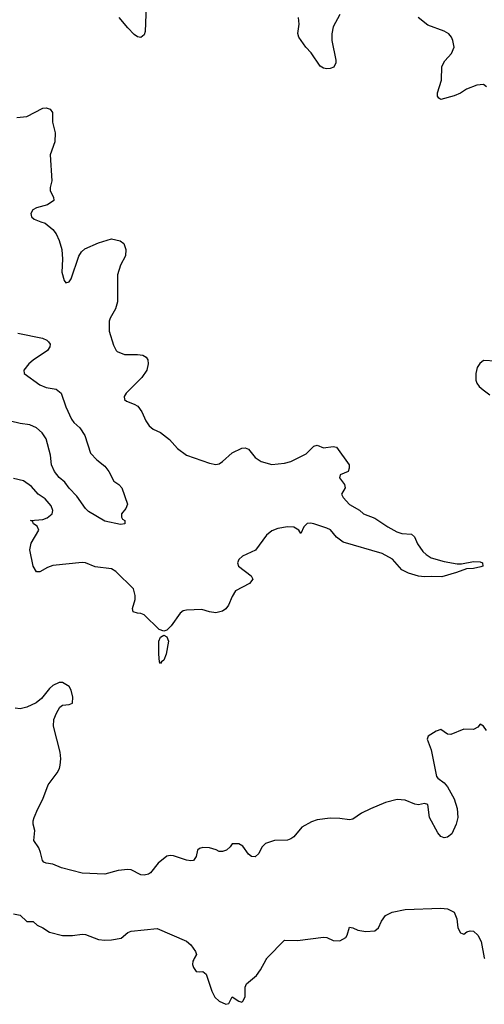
# Model space of a CAD drawing. Header units: inches. Extents: x 2001573 to 2220545, y 644482 to 846830.
# Tile 646 of 656: x 2150687 to 2153536, y 745205 to 751238. Entities that reach past the tile are written whole.
import ezdxf

# ---------------------------------------------------------------- set-up
doc = ezdxf.new("R2010")
doc.units = ezdxf.units.IN
doc.header["$MEASUREMENT"] = 0
doc.layers.add('C1754', color=7, linetype='Continuous')
doc.layers.add('C1755', color=7, linetype='Continuous')

msp = doc.modelspace()

# ---------------------------------------------------------------- linework, layer by layer
at = {"layer": 'C1754', "color": 5}
for points, elevation in [([(2150817.7, 750000), (2150843.8, 749990), (2150890, 749952.9), (2150910, 749926.4), (2150930, 749884.4), (2150945.4, 749830), (2150949.4, 749770), (2150945.4, 749690), (2150959.7, 749639.7), (2150970, 749625.7), (2150990, 749631.5), (2151002.3, 749650), (2151050, 749788.2), (2151065.4, 749814.6), (2151086, 749834), (2151170, 749870.4), (2151250, 749894.9), (2151303.4, 749883.4), (2151325.8, 749865.8), (2151337.1, 749830), (2151335.8, 749790), (2151305.7, 749734.3), (2151286.5, 749673.5), (2151285.8, 749510), (2151273.8, 749466.2), (2151242.4, 749410), (2151235.8, 749390), (2151235.8, 749330), (2151262.9, 749242.9), (2151278, 749210), (2151284.8, 749204.8), (2151330, 749185.6), (2151410, 749186.4), (2151441.5, 749181.5), (2151462.6, 749170), (2151472.9, 749152.9), (2151475.6, 749130), (2151466.2, 749090), (2151435.1, 749044.9), (2151340.5, 748950), (2151328, 748930), (2151330.7, 748910.7), (2151341.1, 748901.1), (2151390, 748882.8), (2151411, 748870), (2151435.9, 748835.9), (2151459.8, 748779.8), (2151481, 748750), (2151506, 748730), (2151550, 748707.7), (2151606.2, 748666.2), (2151654.8, 748610), (2151710, 748570.4), (2151850, 748520.5), (2151890, 748513), (2151910, 748517.1), (2151930, 748530.4), (2151990, 748584.4), (2152050, 748611.8), (2152070, 748613.7), (2152090, 748605.5), (2152130, 748554.9), (2152167.7, 748530), (2152233.4, 748513.4), (2152310, 748520.6), (2152350, 748530.2), (2152442.7, 748577.3), (2152490, 748624.2), (2152510, 748630.3), (2152550, 748613.7), (2152610, 748623.8), (2152630, 748618), (2152707.7, 748510), (2152707.7, 748490), (2152701, 748470), (2152651.3, 748450), (2152647.3, 748430), (2152678.8, 748390), (2152682.8, 748370), (2152660.7, 748330), (2152670.6, 748310), (2152710, 748268.4), (2152770, 748232), (2152794.9, 748210), (2152863.7, 748183.7), (2152944.9, 748130), (2153000, 748100), (2153030, 748090.2), (2153090, 748086.4), (2153108.2, 748070), (2153126.6, 748026.6), (2153159.6, 747979.6), (2153180.2, 747960.2), (2153210, 747941.5), (2153290, 747918.3), (2153370, 747903.6), (2153396.4, 747903.6), (2153470, 747918.8), (2153510, 747916.5), (2153524.9, 747910), (2153526.8, 747890), (2153514.8, 747885.2), (2153470, 747876), (2153425.8, 747874.2), (2153366, 747850), (2153276, 747824), (2153210, 747827.3), (2153170, 747824.2), (2153131.4, 747828.6), (2153070, 747847.3), (2153030, 747868), (2152972.3, 747932.3), (2152910, 747967.8), (2152670, 748036.1), (2152630, 748067.5), (2152592.2, 748112.2), (2152570, 748122.3), (2152490, 748148.9), (2152470, 748152.9), (2152450, 748150.6), (2152428.8, 748130), (2152410, 748089.5), (2152398.4, 748110), (2152368.3, 748128.3), (2152329.6, 748130.4), (2152270, 748120.8), (2152233.3, 748106.7), (2152199.9, 748080.1), (2152132.5, 747987.5), (2152053, 747950), (2152030.4, 747930), (2152022.6, 747910), (2152028.4, 747890), (2152105.5, 747830), (2152117.3, 747810), (2152095.6, 747784.4), (2152010, 747738), (2151990, 747703.7), (2151968.3, 747650), (2151951.6, 747628.4), (2151930, 747613.8), (2151890, 747603), (2151850, 747609.6), (2151804.8, 747624.8), (2151710, 747620.5), (2151690, 747615.1), (2151670, 747602), (2151615.8, 747524.2), (2151590, 747498.3), (2151570, 747490.8), (2151542.1, 747502.1), (2151450, 747591.8), (2151430, 747600.7), (2151410, 747601.6), (2151383.7, 747610), (2151379.6, 747630), (2151394.7, 747685.3), (2151395.6, 747710), (2151384.4, 747750), (2151277.2, 747857.2), (2151250, 747873.3), (2151150, 747886), (2151090.8, 747910.8), (2151070, 747913.1), (2150890, 747894.6), (2150857.5, 747882.5), (2150810, 747855.1), (2150790, 747854.5), (2150770, 747889.2), (2150749.8, 747990), (2150758.5, 748030), (2150804.1, 748110), (2150794.2, 748134.2), (2150771.8, 748150), (2150765.1, 748165.1), (2150754, 748170), (2150830, 748176.1), (2150855.1, 748184.9), (2150886.6, 748210), (2150890.9, 748230), (2150879.7, 748259.7), (2150842.3, 748302.3), (2150799.5, 748330), (2150758.7, 748378.7), (2150710, 748412.8), (2150650, 748426)], 280), ([(2150676.1, 749316.1), (2150826.1, 749286.1), (2150854.4, 749274.4), (2150864.4, 749264.4), (2150873, 749250), (2150872.5, 749232.5), (2150858.4, 749210), (2150770, 749152.6), (2150743.1, 749130), (2150712.7, 749090), (2150715.5, 749070), (2150810, 749001.1), (2150850, 748983.7), (2150910, 748973.7), (2150940.4, 748950), (2150970, 748866.8), (2151005.3, 748790), (2151019.6, 748770), (2151056.7, 748736.7), (2151087.5, 748690), (2151122.1, 748582.1), (2151160.2, 748540.2), (2151210, 748503), (2151234.4, 748470), (2151264, 748410), (2151294, 748390), (2151313, 748370), (2151347.3, 748270), (2151337.1, 748242.9), (2151311, 748210), (2151311.3, 748190), (2151318, 748178), (2151332, 748170), (2151331.3, 748148.7), (2151304.7, 748144.7), (2151210, 748165.2), (2151110, 748225.2), (2151090, 748242.7), (2151038, 748318), (2150990, 748368.4), (2150964, 748404), (2150930, 748432.1), (2150900.3, 748470), (2150882.5, 748510), (2150875.4, 748570), (2150849.9, 748669.9), (2150825.9, 748705.9), (2150790, 748736.9), (2150750, 748756), (2150690, 748763.1), (2150630, 748778.2)], 260), ([(2153606.2, 749146.2), (2153530.6, 749149.4), (2153507.9, 749132.1), (2153492.8, 749107.2), (2153483.8, 749070), (2153483.7, 749030), (2153490.4, 749010), (2153504.4, 748990), (2153528.2, 748970), (2153570, 748940.3)], 320), ([(2153550, 746882), (2153530, 746908.7), (2153510, 746922), (2153496.1, 746903.9), (2153470.3, 746889.7), (2153410, 746891.3), (2153330, 746857.6), (2153310, 746860.9), (2153270, 746889.3), (2153240.9, 746879.1), (2153191, 746849), (2153184.7, 746830), (2153210, 746764.7), (2153242, 746602), (2153250.4, 746590), (2153290, 746562.8), (2153310, 746538.7), (2153350, 746463.8), (2153370, 746406), (2153372.9, 746350), (2153363.2, 746310), (2153337.4, 746250), (2153310, 746229.7), (2153290, 746226.3), (2153270, 746233.3), (2153250, 746257), (2153199.3, 746350), (2153189.4, 746429.4), (2153170, 746435.1), (2153131.7, 746428.3), (2153110, 746431.2), (2153050, 746456.3), (2153000.6, 746459.4), (2152930, 746442), (2152837.2, 746402.8), (2152783.6, 746376.4), (2152730, 746339.5), (2152710, 746336.2), (2152650, 746344.7), (2152590, 746346.6), (2152510, 746335.6), (2152475.8, 746324.2), (2152416.3, 746290), (2152368.7, 746231.3), (2152350, 746218.4), (2152328.8, 746211.2), (2152250, 746208.6), (2152194.8, 746190), (2152172.7, 746167.3), (2152154, 746130), (2152130, 746109.4), (2152109, 746110), (2152090, 746125.2), (2152054.8, 746174.8), (2152030, 746189), (2151990, 746188), (2151978, 746170), (2151956, 746150), (2151930, 746141.2), (2151910, 746141.2), (2151891.8, 746151.8), (2151850, 746165.1), (2151810, 746166), (2151790, 746160.5), (2151777.1, 746150), (2151768.4, 746111.6), (2151753.4, 746086.6), (2151735.5, 746084.5), (2151710.5, 746089.5), (2151630, 746115.8), (2151610, 746117.4), (2151590, 746112.6), (2151535.5, 746070), (2151488.2, 746011.8), (2151476.7, 746003.3), (2151450, 745997), (2151430, 745999.7), (2151370, 746029.6), (2151350, 746031.5), (2151290, 746024.5), (2151210, 746002.7), (2151070, 746009.6), (2150942.6, 746042.6), (2150890, 746064.5), (2150849.3, 746069.3), (2150836, 746076), (2150827, 746087), (2150815.6, 746135.6), (2150803.9, 746163.9), (2150774, 746210), (2150779.3, 746270), (2150769.3, 746310), (2150769.4, 746329.4), (2150775.1, 746350), (2150797.5, 746402.5), (2150830, 746462), (2150860.7, 746550), (2150916.6, 746623.4), (2150931.2, 746650), (2150935.1, 746670), (2150938.4, 746710), (2150934.5, 746750), (2150894.5, 746910), (2150897, 746950), (2150911.8, 746990), (2150933.3, 747026.7), (2150950, 747038), (2150990, 747042.4), (2151011.8, 747050), (2151013.7, 747086.3), (2151003.5, 747130), (2150990, 747151.5), (2150950, 747177), (2150930, 747178), (2150890, 747159.5), (2150870, 747140.9), (2150821.6, 747078.4), (2150787.7, 747052.3), (2150730, 747025.6), (2150690, 747016.4), (2150659.5, 747019.5)], 320), ([(2150650, 745759.1), (2150690.6, 745750.6), (2150730, 745712), (2150770, 745712), (2150794, 745690), (2150830, 745674.8), (2150870, 745647.7), (2150950, 745628), (2151010, 745626.4), (2151070, 745634.9), (2151090, 745632.4), (2151170, 745603.2), (2151210, 745598.9), (2151250, 745600.7), (2151309.7, 745610.3), (2151350, 745644.9), (2151370, 745652.7), (2151530, 745670.4), (2151710, 745592.7), (2151737.3, 745570), (2151764.9, 745530), (2151770.6, 745510), (2151757.6, 745486.5), (2151753.9, 745480), (2151748.4, 745470), (2151746.7, 745450), (2151753.4, 745430), (2151770, 745407.3), (2151790, 745404), (2151810, 745406.8), (2151830, 745391), (2151865.5, 745285.5), (2151883.1, 745250), (2151910, 745225.3), (2151950, 745205.5), (2151969.3, 745210.7), (2151990, 745251.3), (2152030, 745224.7), (2152050, 745218), (2152056, 745224), (2152069.2, 745250.8), (2152069.3, 745310), (2152077, 745330), (2152139, 745381), (2152163.9, 745416.1), (2152199.1, 745480), (2152202.7, 745486.5), (2152204.6, 745490), (2152310, 745598.4), (2152390, 745595.5), (2152550, 745617.1), (2152570, 745614.4), (2152610, 745595.8), (2152650, 745594.4), (2152685.8, 745614.2), (2152695.1, 745630), (2152710, 745677.3), (2152730, 745674), (2152759.8, 745659.8), (2152810, 745650.6), (2152864.5, 745655.5), (2152886, 745674), (2152904.6, 745715.4), (2152930, 745750.5), (2152970, 745770.4), (2153050, 745786.4), (2153270, 745794.4), (2153310, 745790.4), (2153350, 745770.4), (2153366.7, 745730), (2153374.4, 745674.4), (2153390, 745642.8), (2153410, 745636), (2153429.6, 745650.4), (2153450, 745655.5), (2153470, 745652.7), (2153497, 745630), (2153516.5, 745590), (2153535.7, 745490), (2153537.3, 745486.5)], 320)]:
    msp.add_lwpolyline(points, dxfattribs=dict(at, elevation=elevation))
at = {"layer": 'C1754', "color": 5, "elevation": 280}
msp.add_lwpolyline([(2151550, 747293.2), (2151544, 747304), (2151540.2, 747350), (2151541.1, 747430), (2151550, 747455.5), (2151570, 747467), (2151590, 747456.4), (2151600.2, 747430), (2151585, 747350), (2151570, 747314.5), (2151555.6, 747304.4)], close=True, dxfattribs=at)
at = {"layer": 'C1755', "color": 5, "elevation": 280}
for points in [[(2151465.1, 751374.9), (2151455.6, 751164.4), (2151450, 751144), (2151430, 751129.3), (2151410, 751132.7), (2151390, 751147), (2151350, 751187), (2151298, 751250)], [(2152650, 751269.5), (2152610, 751194.5), (2152600.5, 751150), (2152600.2, 751110), (2152626.4, 750990), (2152625.8, 750974.2), (2152612.7, 750947.3), (2152590, 750938), (2152570, 750936.2), (2152550, 750940.9), (2152530, 750952.3), (2152475, 751035), (2152441.6, 751070), (2152398.7, 751130), (2152392.5, 751152.5), (2152399.7, 751210), (2152396.8, 751250)], [(2153550, 750826.6), (2153530, 750840.9), (2153490, 750836.9), (2153427.5, 750812.5), (2153390, 750787.7), (2153350, 750771.1), (2153270, 750749.5), (2153257.2, 750757.2), (2153249.4, 750769.4), (2153249.5, 750789.5), (2153272.6, 750867.4), (2153276.3, 750950), (2153293.9, 750986.1), (2153334, 751030), (2153351, 751070), (2153343.5, 751110), (2153334.7, 751130), (2153317.6, 751150), (2153290, 751166.9), (2153190, 751203.1), (2153129.6, 751250)], [(2150670, 750637.6), (2150730, 750644.4), (2150830, 750695.5), (2150850, 750698), (2150874, 750690), (2150887.3, 750670), (2150887.7, 750610), (2150905.3, 750545.3), (2150902.6, 750490), (2150874.4, 750410), (2150884, 750250), (2150874, 750210), (2150874, 750190), (2150894, 750150), (2150897.3, 750130), (2150857.2, 750102.8), (2150790, 750084.4), (2150767.2, 750072.8), (2150756.1, 750050), (2150760.3, 750030), (2150776, 750016), (2150817.7, 750000)]]:
    msp.add_lwpolyline(points, dxfattribs=at)

doc.saveas('drawing.dxf')
